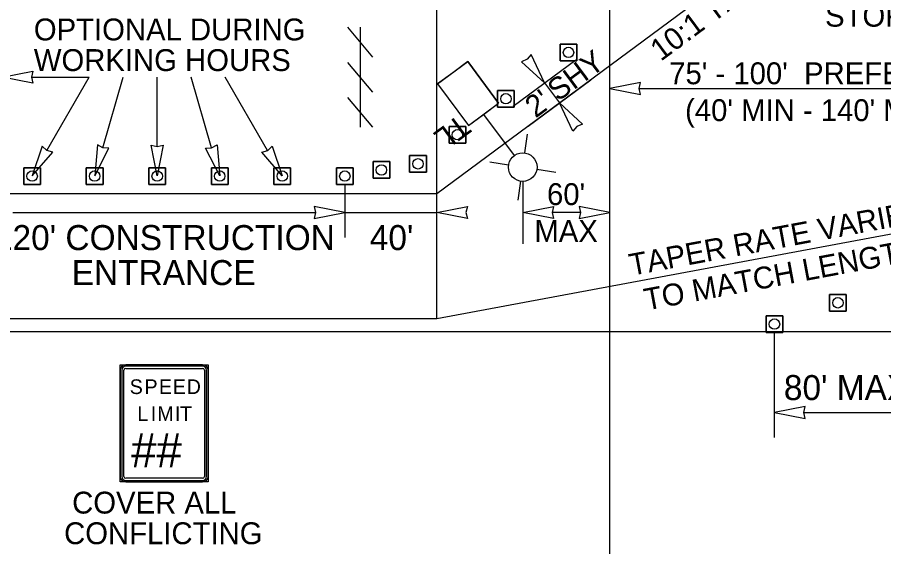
# Model space of a CAD drawing. Extents: x 99977 to 100176, y 99905 to 100011.
# Drawn here: x 100082.228 to 100084.999, y 100005.49 to 100007.184 of the extents above; entities that cross this region are included whole.
import ezdxf

# ---------------------------------------------------------------- set-up
doc = ezdxf.new("R2010")
doc.units = 0
for name, color, linetype in [('RD_ED_ShoulderPavedEdge', 7, 'Continuous'), ('RD_MK_LineEdgeWhite', 7, 'Continuous'), ('TR_SN_ConstructionSigns', 7, 'Continuous'), ('TR_WZ_BarricadeType3', 7, 'Continuous'), ('TR_WZ_PortableLightStandard', 7, 'Continuous'), ('TR_WZ_TrafficCone', 7, 'Continuous'), ('TR_WZ_WorkZoneDetails', 7, 'Continuous'), ('TR_WZ_WorkZoneTextCurrent', 7, 'Continuous')]:
    doc.layers.add(name, color=color, linetype=linetype)

msp = doc.modelspace()

# ---------------------------------------------------------------- linework, layer by layer
at = {"layer": 'RD_ED_ShoulderPavedEdge'}
msp.add_line((100080.3, 100006.1793), (100095.6425, 100006.1793), dxfattribs=at)
at = {"layer": 'RD_MK_LineEdgeWhite'}
for p, q in [((100084.8112, 100007.5393), (100083.5692, 100006.6193)), ((100083.5692, 100006.6193), (100080.3, 100006.6193)), ((100085.5008, 100006.5793), (100083.5692, 100006.2193)), ((100083.5692, 100006.2193), (100080.3, 100006.2193))]:
    msp.add_line(p, q, dxfattribs=at)
at = {"layer": 'TR_SN_ConstructionSigns'}
for p, q in [((100082.5571, 100005.715), (100082.5571, 100006.0549)), ((100082.5571, 100006.0549), (100082.5571, 100005.715)), ((100082.562, 100006.0549), (100082.562, 100005.715)), ((100082.5689, 100005.715), (100082.5689, 100006.0549)), ((100082.5747, 100006.0725), (100082.8208, 100006.0725)), ((100082.8208, 100006.0725), (100082.5747, 100006.0725)), ((100082.8208, 100006.0676), (100082.5747, 100006.0676)), ((100082.5747, 100006.0607), (100082.8208, 100006.0607)), ((100082.8267, 100006.0549), (100082.8267, 100005.715)), ((100082.8335, 100005.715), (100082.8335, 100006.0549)), ((100082.8384, 100006.0549), (100082.8384, 100005.715)), ((100082.8384, 100005.715), (100082.8384, 100006.0549)), ((100082.8208, 100005.7092), (100082.5747, 100005.7092)), ((100082.5747, 100005.7024), (100082.8208, 100005.7024)), ((100082.8208, 100005.6975), (100082.5747, 100005.6975)), ((100082.5747, 100005.6975), (100082.8208, 100005.6975))]:
    msp.add_line(p, q, dxfattribs=at)
msp.add_lwpolyline([(100082.5571, 100006.0725), (100082.8384, 100006.0725), (100082.8384, 100005.6975), (100082.5571, 100005.6975)], close=True, dxfattribs=at)
for centre, radius, start, end in [((100082.5747, 100006.0549), 0.0176, 90, 180), ((100082.5747, 100006.0549), 0.0176, 90, 180), ((100082.5747, 100006.0549), 0.0127, 90, 180), ((100082.5747, 100006.0549), 0.00586, 90, 180), ((100082.8208, 100006.0549), 0.0176, 0, 90), ((100082.8208, 100006.0549), 0.0176, 0, 90), ((100082.8208, 100006.0549), 0.0127, 0, 90), ((100082.8208, 100006.0549), 0.00586, 360, 90), ((100082.5747, 100005.715), 0.0176, 180, 270), ((100082.5747, 100005.715), 0.0176, 180, 270), ((100082.5747, 100005.715), 0.0127, 180, 270), ((100082.5747, 100005.715), 0.00586, 180, 270), ((100082.8208, 100005.715), 0.0176, 270, 0), ((100082.8208, 100005.715), 0.0127, 270, 360), ((100082.8208, 100005.715), 0.00586, 270, 0), ((100082.8208, 100005.715), 0.0176, 270, 0)]:
    msp.add_arc(centre, radius, start, end, dxfattribs=at)
at = {"layer": 'TR_WZ_BarricadeType3'}
for p, q in [((100083.3645, 100007.0567), (100083.2852, 100007.1522)), ((100083.3248, 100007.1522), (100083.3248, 100006.8322)), ((100083.3645, 100006.9445), (100083.2852, 100007.04)), ((100083.3645, 100006.8322), (100083.2852, 100006.9278))]:
    msp.add_line(p, q, dxfattribs=at)
at = {"layer": 'TR_WZ_PortableLightStandard'}
for p, q in [((100083.5722, 100006.9712), (100083.6686, 100007.0426)), ((100083.6686, 100007.0426), (100083.7674, 100006.9093)), ((100083.7674, 100006.9093), (100083.6686, 100007.0426)), ((100083.5722, 100006.9712), (100083.671, 100006.8379)), ((100083.5722, 100006.9712), (100083.671, 100006.8379)), ((100083.671, 100006.8379), (100083.7674, 100006.9093)), ((100083.7192, 100006.8736), (100083.817, 100006.7415)), ((100083.8511, 100006.75), (100083.8601, 100006.8102)), ((100083.799, 100006.7114), (100083.7389, 100006.7204)), ((100083.8896, 100006.698), (100083.9498, 100006.689)), ((100083.8375, 100006.6594), (100083.8286, 100006.5992))]:
    msp.add_line(p, q, dxfattribs=at)
for points in [[(100083.6686, 100007.0426), (100083.6204, 100007.0069), (100083.5722, 100006.9712)], [(100083.671, 100006.8379), (100083.7192, 100006.8736), (100083.7674, 100006.9093)]]:
    msp.add_lwpolyline(points, dxfattribs=at)
msp.add_circle((100083.8443, 100006.7047), 0.0457, dxfattribs=at)
msp.add_circle((100083.8443, 100006.7047), 0.0457, dxfattribs=at)
at = {"layer": 'TR_WZ_TrafficCone'}
for points in [[(100084.0174, 100007.0451), (100083.9641, 100007.0451), (100083.9641, 100007.0984), (100084.0174, 100007.0984), (100084.0174, 100007.0451)], [(100084.0174, 100007.0984), (100083.9641, 100007.0984), (100083.9641, 100007.0451), (100084.0174, 100007.0451), (100084.0174, 100007.0984)], [(100083.8174, 100006.8969), (100083.7641, 100006.8969), (100083.7641, 100006.9503), (100083.8174, 100006.9503), (100083.8174, 100006.8969)], [(100083.8174, 100006.9503), (100083.7641, 100006.9503), (100083.7641, 100006.8969), (100083.8174, 100006.8969), (100083.8174, 100006.9503)], [(100083.662, 100006.7818), (100083.6087, 100006.7818), (100083.6087, 100006.8352), (100083.662, 100006.8352), (100083.662, 100006.7818)], [(100083.662, 100006.8352), (100083.6087, 100006.8352), (100083.6087, 100006.7818), (100083.662, 100006.7818), (100083.662, 100006.8352)], [(100083.4192, 100006.669), (100083.3658, 100006.669), (100083.3658, 100006.7223), (100083.4192, 100006.7223), (100083.4192, 100006.669)], [(100083.4192, 100006.7223), (100083.3658, 100006.7223), (100083.3658, 100006.669), (100083.4192, 100006.669), (100083.4192, 100006.7223)], [(100083.4828, 100006.7419), (100083.5362, 100006.7419), (100083.5362, 100006.6886), (100083.4828, 100006.6886), (100083.4828, 100006.7419)], [(100083.4828, 100006.6886), (100083.5362, 100006.6886), (100083.5362, 100006.7419), (100083.4828, 100006.7419), (100083.4828, 100006.6886)], [(100082.3022, 100006.7026), (100082.2488, 100006.7026), (100082.2488, 100006.6493), (100082.3022, 100006.6493), (100082.3022, 100006.7026)], [(100082.3022, 100006.6493), (100082.2488, 100006.6493), (100082.2488, 100006.7026), (100082.3022, 100006.7026), (100082.3022, 100006.6493)], [(100082.5022, 100006.7026), (100082.4488, 100006.7026), (100082.4488, 100006.6493), (100082.5022, 100006.6493), (100082.5022, 100006.7026)], [(100082.5022, 100006.6493), (100082.4488, 100006.6493), (100082.4488, 100006.7026), (100082.5022, 100006.7026), (100082.5022, 100006.6493)], [(100082.7022, 100006.7026), (100082.6488, 100006.7026), (100082.6488, 100006.6493), (100082.7022, 100006.6493), (100082.7022, 100006.7026)], [(100082.7022, 100006.6493), (100082.6488, 100006.6493), (100082.6488, 100006.7026), (100082.7022, 100006.7026), (100082.7022, 100006.6493)], [(100082.9022, 100006.7026), (100082.8488, 100006.7026), (100082.8488, 100006.6493), (100082.9022, 100006.6493), (100082.9022, 100006.7026)], [(100082.9022, 100006.6493), (100082.8488, 100006.6493), (100082.8488, 100006.7026), (100082.9022, 100006.7026), (100082.9022, 100006.6493)], [(100083.1022, 100006.7026), (100083.0488, 100006.7026), (100083.0488, 100006.6493), (100083.1022, 100006.6493), (100083.1022, 100006.7026)], [(100083.1022, 100006.6493), (100083.0488, 100006.6493), (100083.0488, 100006.7026), (100083.1022, 100006.7026), (100083.1022, 100006.6493)], [(100083.3022, 100006.6493), (100083.2488, 100006.6493), (100083.2488, 100006.7026), (100083.3022, 100006.7026), (100083.3022, 100006.6493)], [(100083.3022, 100006.7026), (100083.2488, 100006.7026), (100083.2488, 100006.6493), (100083.3022, 100006.6493), (100083.3022, 100006.7026)], [(100084.8789, 100006.2439), (100084.8256, 100006.2439), (100084.8256, 100006.2973), (100084.8789, 100006.2973), (100084.8789, 100006.2439)], [(100084.8789, 100006.2973), (100084.8256, 100006.2973), (100084.8256, 100006.2439), (100084.8789, 100006.2439), (100084.8789, 100006.2973)], [(100084.6761, 100006.176), (100084.6227, 100006.176), (100084.6227, 100006.2293), (100084.6761, 100006.2293), (100084.6761, 100006.176)], [(100084.6761, 100006.2293), (100084.6227, 100006.2293), (100084.6227, 100006.176), (100084.6761, 100006.176), (100084.6761, 100006.2293)]]:
    msp.add_lwpolyline(points, dxfattribs=at)
for centre in [(100083.9907, 100007.0718), (100083.7907, 100006.9236), (100083.6354, 100006.8085), (100083.5095, 100006.7153), (100082.2755, 100006.676), (100082.4755, 100006.676), (100082.6755, 100006.676), (100082.8755, 100006.676), (100083.0755, 100006.676), (100083.2755, 100006.676), (100083.3925, 100006.6956), (100084.8523, 100006.2706), (100084.6494, 100006.2026)]:
    msp.add_circle(centre, 0.0167, dxfattribs=at)
at = {"layer": 'TR_WZ_WorkZoneDetails'}
for p, q in [((100083.5692, 100006.2193), (100083.5692, 100008.2793)), ((100084.1231, 100004.9817), (100084.1231, 100007.2294)), ((100083.8141, 100006.9003), (100084.0141, 100007.0484)), ((100082.2733, 100006.9922), (100082.4578, 100006.9922)), ((100082.3225, 100006.7578), (100082.4578, 100006.9922)), ((100082.5016, 100006.7667), (100082.5667, 100006.9922)), ((100082.6756, 100006.7703), (100082.6756, 100006.9922)), ((100082.8496, 100006.7667), (100082.7845, 100006.9922)), ((100083.0287, 100006.7578), (100082.8933, 100006.9922)), ((100083.8621, 100006.8363), (100084.0617, 100006.9841)), ((100084.2168, 100006.956), (100085.4071, 100006.956)), ((100083.2756, 100006.6493), (100083.2756, 100006.4793)), ((100083.8443, 100006.659), (100083.8443, 100006.4593)), ((100082.2137, 100006.5593), (100083.1819, 100006.5593)), ((100083.2756, 100006.5593), (100083.5692, 100006.5593)), ((100084.0294, 100006.5593), (100083.9381, 100006.5593)), ((100084.6494, 100005.8393), (100084.6494, 100006.1793)), ((100084.7431, 100005.9193), (100085.4071, 100005.9193))]:
    msp.add_line(p, q, dxfattribs=at)
for points in [[(100083.9143, 100006.9745), (100083.8713, 100007.0649), (100083.8585, 100007.0498), (100083.8403, 100007.042)], [(100082.1796, 100006.9922), (100082.2779, 100007.0115), (100082.2733, 100006.9922), (100082.2778, 100006.9729)], [(100084.1231, 100006.956), (100084.2214, 100006.9367), (100084.2168, 100006.956), (100084.2214, 100006.9753)], [(100083.9619, 100006.9102), (100084.0359, 100006.8427), (100084.0177, 100006.8349), (100084.0049, 100006.8198)], [(100082.4756, 100006.6766), (100082.5213, 100006.7657), (100082.5015, 100006.7667), (100082.4843, 100006.7764)], [(100082.6756, 100006.6766), (100082.6564, 100006.7749), (100082.6756, 100006.7703), (100082.6949, 100006.7749)], [(100082.8756, 100006.6766), (100082.8299, 100006.7657), (100082.8496, 100006.7667), (100082.8669, 100006.7764)], [(100082.2756, 100006.6766), (100082.3414, 100006.7521), (100082.3224, 100006.7578), (100082.308, 100006.7714)], [(100083.0756, 100006.6766), (100083.0098, 100006.7521), (100083.0288, 100006.7578), (100083.0432, 100006.7714)], [(100083.2756, 100006.5593), (100083.1773, 100006.5786), (100083.1819, 100006.5593), (100083.1773, 100006.54)], [(100083.5692, 100006.5593), (100083.6675, 100006.5786), (100083.6629, 100006.5593), (100083.6675, 100006.54)], [(100083.8443, 100006.5593), (100083.9426, 100006.5786), (100083.9381, 100006.5593), (100083.9426, 100006.54)], [(100084.1231, 100006.5593), (100084.0248, 100006.5786), (100084.0294, 100006.5593), (100084.0248, 100006.54)], [(100084.6494, 100005.9193), (100084.7477, 100005.9), (100084.7431, 100005.9193), (100084.7477, 100005.9386)]]:
    msp.add_lwpolyline(points, close=True, dxfattribs=at)
msp.add_lwpolyline([(100083.9143, 100006.9745), (100083.9619, 100006.9102)], dxfattribs=at)

# ---------------------------------------------------------------- texts
at = {"layer": 'TR_SN_ConstructionSigns'}
for s, height, p in [('S', 0.0469, (100082.5876, 100005.9787)), ('P', 0.0469, (100082.6349, 100005.9787)), ('E', 0.0469, (100082.6809, 100005.9787)), ('E', 0.0469, (100082.7254, 100005.9787)), ('D', 0.0469, (100082.7699, 100005.9787)), ('L', 0.0469, (100082.612, 100005.8928)), ('I', 0.0469, (100082.6551, 100005.8928)), ('M', 0.0469, (100082.6757, 100005.8928)), ('I', 0.0469, (100082.732, 100005.8928)), ('T', 0.0469, (100082.7484, 100005.8928)), ('##', 0.10937, (100082.5917, 100005.7443)), ('COVER ALL', 0.07, (100082.4035, 100005.5962)), ('CONFLICTING', 0.07, (100082.3778, 100005.4982))]:
    msp.add_text(s, height=height, dxfattribs=at).set_placement(p)
at = {"layer": 'TR_WZ_PortableLightStandard'}
msp.add_text('TL', height=0.07, rotation=216.5289, dxfattribs=at).set_placement((100083.6425, 100006.8765))
at = {"layer": 'TR_WZ_WorkZoneTextCurrent'}
for s, rotation, p in [('10:1 TAPER', 36.5289, (100084.2858, 100007.0415)), ('SHY', 36.5289, (100083.9571, 100006.9129)), ("2' ", 36.5289, (100083.8854, 100006.8598)), ("60'", 360, (100083.922, 100006.5833)), ('TAPER RATE VARIES', 10.5573, (100084.1918, 100006.3568)), ('MAX', 360, (100083.8817, 100006.4653)), ('TO MATCH LENGTH', 10.5573, (100084.2395, 100006.2457))]:
    msp.add_text(s, height=0.07, rotation=rotation, dxfattribs=at).set_placement(p)
for s, height, p in [('STOP BAR', 0.07, (100084.8112, 100007.1541)), ('OPTIONAL DURING', 0.07, (100082.281, 100007.1102)), ('WORKING HOURS', 0.07, (100082.281, 100007.0122)), ("75' - 100'  PREFERRED", 0.07, (100084.3128, 100006.97)), ("(40' MIN - 140' MAX)", 0.07, (100084.3635, 100006.852)), ("120' CONSTRUCTION", 0.08, (100082.1533, 100006.4393)), ("40'", 0.08, (100083.3552, 100006.4393)), ('ENTRANCE', 0.08, (100082.402, 100006.3273)), ("80' MAX", 0.08, (100084.6794, 100005.9593))]:
    msp.add_text(s, height=height, dxfattribs=at).set_placement(p)

doc.saveas('drawing.dxf')
